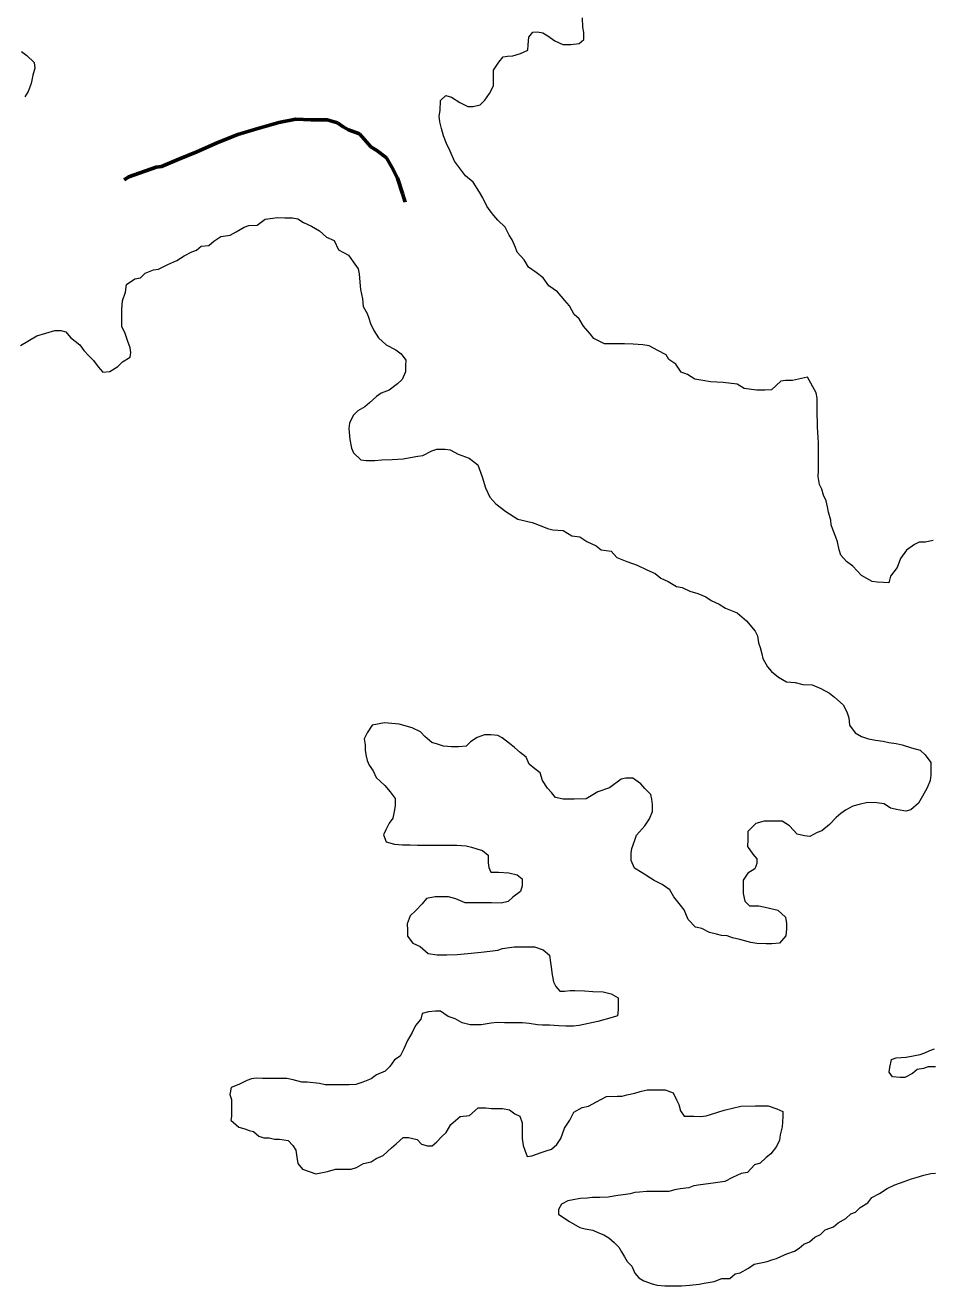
# Model space of a CAD drawing. Extents: x 553962 to 842807, y 8883888 to 9032388.
# Drawn here: x 620146 to 624059, y 8940293 to 8945727 of the extents above; entities that cross this region are included whole.
import ezdxf

# ---------------------------------------------------------------- set-up
doc = ezdxf.new("R2010")
doc.units = 0
doc.header["$LTSCALE"] = 200
doc.linetypes.add('LONG_DASH_SHORT_DASH', pattern=[9.9, 6, -1.2, 1.5, -1.2])
doc.layers.add('25', color=7, linetype='Continuous', lineweight=13)
doc.layers.add('7', color=7, linetype='Continuous', lineweight=90)

msp = doc.modelspace()

# ---------------------------------------------------------------- linework, layer by layer
at = {"layer": '25'}
for points in [[(623518.7, 8944209.5), (623453.5, 8944194.9), (623423.5, 8944195.1), (623403.5, 8944192.7), (623383.3, 8944172.8), (623363.2, 8944155.4), (623335.6, 8944153.1), (623300.6, 8944153.3), (623278.1, 8944156), (623245.7, 8944161.2), (623215.8, 8944178.9), (623155.8, 8944186.8), (623100.8, 8944189.7), (623068.3, 8944194.9), (623033.4, 8944200.2), (623001, 8944220.4), (622973.6, 8944230.6), (622951.3, 8944265.8), (622921.5, 8944286), (622909.1, 8944306.1), (622874.2, 8944323.9), (622836.9, 8944344.2), (622809.4, 8944349.4), (622766.9, 8944352.2), (622729.4, 8944352.4), (622691.9, 8944352.7), (622644.3, 8944353), (622597, 8944375.8), (622582.2, 8944395.9), (622552.4, 8944428.7), (622535.1, 8944461.3), (622512.8, 8944479), (622493, 8944516.7), (622473.2, 8944539.3), (622441, 8944577.1), (622403.7, 8944602.4), (622378.9, 8944637.6), (622349.1, 8944660.3), (622316.7, 8944683.1), (622297, 8944715.8), (622267.2, 8944748.5), (622259.8, 8944768.6), (622245.1, 8944801.2), (622232.7, 8944821.3), (622215.5, 8944856.5), (622183.2, 8944886.8), (622165.9, 8944906.9), (622151, 8944927), (622136.2, 8944947.2), (622118.9, 8944982.3), (622104.1, 8945007.4), (622076.9, 8945050.2), (622044.6, 8945077.9), (622014.9, 8945118.2), (621997.6, 8945140.8), (621977.9, 8945183.5), (621961.8, 8945217.2), (621948.8, 8945249.6), (621940.2, 8945282), (621933.7, 8945310), (621931.5, 8945333.8), (621935.8, 8945359.6), (621937, 8945401.6), (621959.7, 8945424), (621984.7, 8945416.3), (622019.5, 8945393.6), (622054.4, 8945375.8), (622076.9, 8945375.7), (622107, 8945383), (622127.1, 8945402.9), (622147.3, 8945432.8), (622165.1, 8945465.2), (622165.4, 8945502.8), (622165.6, 8945532.8), (622188.4, 8945567.7), (622206.1, 8945590.1), (622226.1, 8945592.5), (622248.6, 8945594.8), (622281.2, 8945604.6), (622313.8, 8945619.4), (622314, 8945642), (622316.8, 8945674.5), (622334.4, 8945696.9), (622354.7, 8945698.4), (622378.4, 8945694.1), (622399.3, 8945681.4), (622429.2, 8945658.7), (622464.1, 8945643.5), (622499.1, 8945643.2), (622534.2, 8945648), (622554.3, 8945665.4), (622554.5, 8945695.4), (622549.7, 8945718), (622549.4, 8945757.9)], [(620130.3, 8945613.8), (620152.7, 8945596.2), (620185, 8945565.9), (620187.3, 8945540.9), (620179.6, 8945510.9), (620171.8, 8945475.9), (620159, 8945440.9), (620143.9, 8945418.5)], [(620126.2, 8944346.1), (620196.5, 8944388.2), (620274.2, 8944410.2), (620299.2, 8944410), (620321.7, 8944404.8), (620341.5, 8944379.7), (620381.3, 8944349.4), (620398.6, 8944324.2), (620420.9, 8944301.6), (620440.8, 8944281.4), (620460.6, 8944253.7), (620480.4, 8944231.1), (620510.5, 8944233.4), (620545.7, 8944255.7), (620565.8, 8944275.6), (620598.5, 8944295.4), (620601.1, 8944315.4), (620598.8, 8944335.4), (620586.5, 8944368.1), (620576.7, 8944398.2), (620562, 8944428.3), (620562.2, 8944465.8), (620562.5, 8944500.9), (620565.3, 8944538.4), (620578.1, 8944575.9), (620583.3, 8944608.4), (620618.6, 8944633.2), (620643.6, 8944638.1), (620663.8, 8944657.9), (620698.9, 8944672.7), (620721.4, 8944675.1), (620761.6, 8944694.8), (620799.2, 8944712.1), (620831.9, 8944731.9), (620864.5, 8944749.2), (620884.6, 8944756.6), (620904.8, 8944774), (620937.3, 8944776.3), (620959.9, 8944796.2), (620990.1, 8944816), (621030.2, 8944820.8), (621055.3, 8944835.6), (621090.5, 8944855.4), (621110.5, 8944862.8), (621145.5, 8944865.1), (621180.8, 8944889.9), (621213.3, 8944894.7), (621233.3, 8944897), (621265.8, 8944896.8), (621298.3, 8944896.6), (621320.8, 8944891.4), (621345.7, 8944876.2), (621380.6, 8944861), (621415.5, 8944840.7), (621445.3, 8944813), (621477.7, 8944797.8), (621497.4, 8944757.6), (621539.7, 8944734.8), (621559.5, 8944707.1), (621581.8, 8944676.9), (621586.6, 8944654.3), (621588.9, 8944619.3), (621591.1, 8944586.7), (621596, 8944566.7), (621600.8, 8944546.6), (621603.1, 8944514), (621620.4, 8944483.9), (621627.7, 8944463.8), (621635, 8944441.2), (621649.8, 8944411.1), (621669.6, 8944378.4), (621701.9, 8944348.2), (621744.2, 8944327.8), (621766.6, 8944310.2), (621786.4, 8944282.5), (621786.2, 8944260), (621786, 8944232.4), (621770.8, 8944200), (621750.6, 8944180.1), (621715.4, 8944152.8), (621680.3, 8944140.5), (621660.2, 8944125.6), (621629.9, 8944098.3)], [(624061, 8943504.9), (624026, 8943497.6), (624001, 8943497.8), (623980.9, 8943487.9), (623945.7, 8943463.1), (623920.4, 8943428.2), (623905.1, 8943388.3), (623877.3, 8943350.9), (623869.6, 8943323.4), (623847.1, 8943323.6), (623819.6, 8943326.2), (623797.1, 8943328.9), (623774.7, 8943341.6), (623752.2, 8943354.2), (623732.4, 8943374.4), (623715, 8943394.5), (623687.7, 8943414.7), (623662.9, 8943442.4), (623655.6, 8943465), (623648.3, 8943500.1), (623641, 8943520.2), (623628.7, 8943552.8), (623621.3, 8943572.9), (623619, 8943592.9), (623609.3, 8943628.1), (623604.4, 8943650.6), (623599.6, 8943675.7), (623587.3, 8943700.8), (623580, 8943725.9), (623570.2, 8943746), (623565.4, 8943781.1), (623565.6, 8943806.1), (623566, 8943853.7), (623566.2, 8943883.7), (623566.5, 8943926.3), (623564.2, 8943948.8), (623562, 8943993.9), (623562.2, 8944016.4), (623559.9, 8944046.5), (623560.1, 8944074), (623560.3, 8944094), (623560.5, 8944119.1), (623555.7, 8944141.6), (623518.7, 8944209.5)], [(621629.9, 8944098.3), (621609.8, 8944080.9), (621579.6, 8944063.6), (621559.5, 8944043.7), (621544.2, 8944011.2), (621541.6, 8943988.7), (621546.2, 8943941.1), (621553.4, 8943903.5), (621560.8, 8943883.4), (621593.1, 8943853.2), (621615.5, 8943850.5), (621653.1, 8943850.3), (621683.1, 8943852.6), (621728.1, 8943854.8), (621775.7, 8943857), (621798.2, 8943861.8), (621838.3, 8943869.1), (621860.8, 8943871.4), (621898.5, 8943891.2), (621921, 8943898.6), (621956.1, 8943898.3), (621978.5, 8943895.7), (622013.4, 8943877.9), (622060.8, 8943860.1), (622097.4, 8943831.2), (622116.1, 8943779.7), (622130.7, 8943732.3), (622149, 8943692.2), (622174.5, 8943663), (622218.3, 8943630.1), (622218.3, 8943630.1), (622269.5, 8943597.3), (622269.5, 8943597.3), (622331.5, 8943582.7), (622331.5, 8943582.7), (622372.9, 8943566.9), (622397.8, 8943556.7), (622420.3, 8943551.6), (622465.3, 8943548.8), (622502.6, 8943526), (622537.6, 8943520.8), (622567.5, 8943500.5), (622607.3, 8943482.8), (622629.7, 8943465.1), (622672.2, 8943459.8), (622697, 8943432.1), (622739.4, 8943414.3), (622784.3, 8943399), (622826.7, 8943378.7), (622861.6, 8943363.4), (622886.4, 8943343.2), (622918.8, 8943328), (622953.7, 8943307.7), (622978.7, 8943302.5), (623011.1, 8943287.3), (623046, 8943277.1), (623080.9, 8943261.8), (623103.3, 8943246.6), (623138.2, 8943231.4), (623165.6, 8943213.7), (623215.4, 8943193.3), (623255.3, 8943159.4), (623292.7, 8943114.4), (623302.6, 8943094.3), (623307.3, 8943064.3), (623314.7, 8943044.2), (623322, 8943016.6), (623326.8, 8942996.5), (623346.6, 8942961.4), (623363.9, 8942941.2), (623393.8, 8942916), (623428.6, 8942895.7), (623466.1, 8942893), (623498.6, 8942885.2), (623538.6, 8942882.5), (623576, 8942867.2), (623613.3, 8942846.9), (623635.7, 8942829.3), (623673, 8942796.5), (623687.8, 8942766.3), (623697.6, 8942741.2), (623699.8, 8942708.7), (623724.6, 8942676), (623752, 8942660.8), (623781.9, 8942650.6), (623811.9, 8942645.3), (623844.4, 8942640.1), (623869.3, 8942634.9), (623901.8, 8942629.7), (623926.8, 8942624.6), (623966.7, 8942611.8), (624004.1, 8942601.5), (624026.5, 8942581.3), (624051.2, 8942548.6), (624051.1, 8942528.6), (624050.8, 8942493.6), (624048.2, 8942471), (624035.4, 8942438.6), (624015.1, 8942403.7), (623997.4, 8942373.7), (623964.7, 8942343.9)], [(621641.4, 8942709.8), (621620.8, 8942676.3), (621607.7, 8942650.2), (621612, 8942624), (621612, 8942600.1), (621616.4, 8942576.1), (621620.8, 8942556.5), (621629.5, 8942536.9), (621646.9, 8942512.9), (621659.7, 8942484.3), (621697, 8942449), (621719.3, 8942421.3), (621741.6, 8942393.7), (621741.3, 8942363.6), (621738.7, 8942343.6), (621730.9, 8942308.6), (621715.7, 8942286.2), (621700.5, 8942258.7), (621690.3, 8942236.3), (621702.6, 8942206.2), (621737.6, 8942195.9), (621772.6, 8942193.2), (621805.1, 8942193), (621837.6, 8942192.7), (621872.6, 8942192.5), (621917.6, 8942192.2), (621952.6, 8942192), (621987.6, 8942191.8), (622007.6, 8942191.6), (622047.6, 8942188.8), (622070.1, 8942183.7), (622092.6, 8942176), (622117.5, 8942168.4), (622142.4, 8942148.2), (622142.1, 8942115.6), (622144.5, 8942095.6), (622154.3, 8942075.5), (622186.8, 8942075.3), (622231.8, 8942072.5), (622266.8, 8942064.7), (622289.2, 8942047.1), (622288.9, 8942017), (622281.2, 8941992), (622248.5, 8941967.2), (622228.4, 8941949.8), (622198.3, 8941942.5), (622155.8, 8941942.8), (622110.8, 8941943.1), (622065.8, 8941943.4), (622043.3, 8941943.5), (622003.4, 8941961.3), (621970.9, 8941969.1), (621940.9, 8941969.2), (621913.4, 8941969.4), (621875.8, 8941962.2), (621858.2, 8941939.8), (621830.4, 8941909.9), (621805.2, 8941887.5), (621792.5, 8941852.6), (621794.8, 8941825), (621794.6, 8941800), (621816.8, 8941769.8), (621849.2, 8941754.6), (621884, 8941724.3), (621921.5, 8941719), (621941.5, 8941718.9), (621964, 8941718.7), (622009.1, 8941720.9), (622054.1, 8941725.7), (622111.7, 8941730.3), (622149.2, 8941735), (622184.3, 8941739.8), (622204.3, 8941747.2), (622224.4, 8941749.6), (622254.4, 8941754.4), (622276.9, 8941754.2), (622311.9, 8941754), (622342, 8941753.8), (622379.4, 8941741), (622406.7, 8941718.3), (622411.5, 8941685.7), (622413.8, 8941665.7), (622418.6, 8941633.1), (622423.3, 8941603.1), (622433.2, 8941582.9), (622450.6, 8941562.8), (622470.6, 8941562.7), (622495.6, 8941565), (622515.6, 8941564.9), (622558.1, 8941564.6), (622593.1, 8941561.9), (622638.1, 8941559.1), (622673.1, 8941551.3), (622702.9, 8941533.6), (622702.8, 8941513.6), (622702.6, 8941483.5), (622699.8, 8941456), (622677.3, 8941448.7), (622614.6, 8941431.5), (622534.5, 8941414.6), (622509.4, 8941412.2)], [(622126.8, 8942667.6), (622094.1, 8942656.7), (622065.7, 8942637.1), (622046.8, 8942618.5), (622014.3, 8942616.2), (621984.3, 8942616.4), (621949.3, 8942619.1), (621924.3, 8942626.8), (621899.4, 8942634.5), (621869.5, 8942659.7), (621849.7, 8942679.9), (621814.8, 8942697.6), (621758.2, 8942713.4), (621694.9, 8942719.9), (621641.4, 8942709.8)], [(623964.7, 8942343.9), (623942.1, 8942339.1), (623909.6, 8942344.3), (623877.2, 8942352), (623849.8, 8942369.7), (623817.3, 8942374.9), (623777.3, 8942375.2), (623742.2, 8942367.9), (623714.7, 8942360.6), (623682, 8942343.3), (623661.9, 8942328.4), (623641.8, 8942311), (623614, 8942281.1), (623581.3, 8942253.8), (623561.2, 8942246.4), (623528.6, 8942229.1), (623506.1, 8942231.8), (623473.7, 8942239.5), (623441.4, 8942274.8), (623409, 8942295), (623374, 8942295.2), (623331.5, 8942295.5), (623296.4, 8942285.7), (623261.1, 8942250.9), (623260.9, 8942215.9), (623260.7, 8942185.8), (623282.9, 8942153.1), (623300.3, 8942133), (623300.1, 8942113), (623292.4, 8942090.5), (623262.3, 8942070.7), (623242, 8942040.8), (623241.9, 8942018.2), (623241.6, 8941983.2), (623248.8, 8941950.6), (623268.7, 8941930.4), (623308.7, 8941930.2), (623348.7, 8941922.4), (623391.1, 8941912.1), (623423.4, 8941881.8), (623428.2, 8941854.3), (623428, 8941831.7), (623425.3, 8941801.7), (623397.5, 8941769.3), (623365, 8941767.1), (623340, 8941767.2), (623300, 8941767.5), (623275, 8941772.7), (623227.6, 8941785.5), (623195.1, 8941793.2), (623172.7, 8941800.9), (623148.2, 8941802.2), (623126.1, 8941807.7), (623096.2, 8941815.4), (623063.8, 8941833.2), (623036.3, 8941838.3), (623004, 8941871.1), (622986.9, 8941913.8), (622972, 8941933.9), (622942.3, 8941969.2), (622925, 8941999.3), (622892.6, 8942022.1), (622857.8, 8942039.8), (622805.5, 8942072.7), (622773.1, 8942092.9), (622758.4, 8942125.6), (622758.6, 8942158.1), (622761.3, 8942178.1), (622774, 8942213.1), (622781.7, 8942235.6), (622817, 8942275.4), (622837.3, 8942305.3), (622850, 8942337.8), (622850.2, 8942367.8), (622847.9, 8942390.4), (622843.1, 8942410.4), (622818.2, 8942435.6), (622800.9, 8942455.8), (622766.1, 8942481), (622736.1, 8942481.2), (622716, 8942476.4), (622665.7, 8942439.1), (622615.6, 8942421.9), (622565.3, 8942392.2), (622512.8, 8942390.1), (622465.2, 8942390.4), (622432.8, 8942398.1), (622415.4, 8942418.3), (622398.1, 8942438.4), (622375.8, 8942471.1), (622366.1, 8942503.7), (622343.7, 8942521.4), (622318.7, 8942541.2), (622305.6, 8942571.7), (622279.5, 8942591.3), (622255.5, 8942613.1), (622233.7, 8942630.6), (622203.1, 8942654.6), (622183.5, 8942665.4), (622153, 8942667.6), (622126.8, 8942667.6)], [(622509.4, 8941412.2), (622476.9, 8941412.4), (622446.9, 8941412.6), (622406.9, 8941415.4), (622376.9, 8941415.6), (622354.4, 8941418.2), (622319.4, 8941423.5), (622289.4, 8941426.2), (622261.9, 8941426.4), (622241.9, 8941426.5), (622211.9, 8941426.7), (622181.9, 8941426.9), (622154.4, 8941424.6), (622111.8, 8941417.3), (622091.8, 8941417.5), (622064.3, 8941417.7), (622029.3, 8941425.4), (621999.4, 8941443.1), (621969.5, 8941453.3), (621937.2, 8941476.1), (621914.7, 8941476.2), (621884.6, 8941473.9), (621857.1, 8941466.6), (621851.9, 8941441.6), (621829.2, 8941414.2), (621813.9, 8941384.3), (621793.6, 8941349.3), (621778.4, 8941314.4), (621763.1, 8941282), (621738, 8941267.1), (621717.8, 8941237.2), (621697.6, 8941217.3), (621660, 8941202.5), (621637.3, 8941185.2), (621602.2, 8941170.4), (621572.1, 8941160.5), (621542.1, 8941158.2), (621522.1, 8941158.4), (621502.1, 8941158.5), (621479.6, 8941158.7), (621459.5, 8941158.8), (621439.5, 8941158.9), (621414.6, 8941164.1), (621361.5, 8941170.5), (621339.3, 8941170.7), (621301.8, 8941180.9), (621274.4, 8941186.1), (621244.3, 8941186.3), (621224.3, 8941186.5), (621201.8, 8941186.6), (621169.3, 8941186.8), (621141.8, 8941187), (621121.8, 8941184.6), (621101.7, 8941177.3), (621066.6, 8941160), (621034, 8941147.7), (621028.7, 8941117.7), (621036.1, 8941095.1), (621035.8, 8941062.5), (621035.7, 8941042.5), (621035.5, 8941022.5), (621032.8, 8941006.9)], [(624071.3, 8941236.6), (624038.8, 8941236.8), (624018.7, 8941229.5), (623991.2, 8941224.7), (623971, 8941207.3), (623938.4, 8941189.9), (623918.4, 8941190.1), (623885.9, 8941192.8), (623871, 8941212.9), (623873.7, 8941232.9), (623881.4, 8941267.9), (623901.5, 8941275.3), (623944, 8941277.5), (623981.6, 8941284.8), (624004.2, 8941289.7), (624024.2, 8941297), (624046.8, 8941306.9), (624066.9, 8941314.3)], [(621504.3, 8940795.5), (621524.3, 8940795.3), (621551.8, 8940795.2), (621574.4, 8940802.5), (621604.5, 8940819.8), (621637.1, 8940827.1), (621659.7, 8940842), (621689.8, 8940854.3), (621725.1, 8940886.7), (621745.2, 8940904), (621775.5, 8940931.4), (621798, 8940931.2), (621835.4, 8940923.5), (621855.3, 8940903.3), (621880.2, 8940895.6), (621900.2, 8940895.5), (621920.4, 8940912.9), (621940.6, 8940935.3), (621960.7, 8940952.7), (621981, 8940987.6), (622001.1, 8941005), (622021.2, 8941022.4), (622061.3, 8941027.1), (622099.1, 8941059.4), (622131.6, 8941059.2), (622156.6, 8941056.5), (622179.1, 8941056.4), (622204.1, 8941056.2), (622234.1, 8941051), (622256.4, 8941033.3), (622278.9, 8941023.2), (622288.7, 8940995.6), (622288.5, 8940975.6), (622288.3, 8940948), (622288.2, 8940928), (622292.9, 8940897.9), (622300.3, 8940877.8), (622310.1, 8940850.2), (622330.1, 8940852.6), (622370.2, 8940867.3), (622392.8, 8940874.7), (622415.4, 8940882.1), (622438, 8940902), (622455.7, 8940926.9), (622471.1, 8940971.8), (622493.8, 8941006.7), (622511.6, 8941041.7), (622546.8, 8941061.5), (622574.3, 8941066.3), (622609.5, 8941086.1), (622652.2, 8941108.3), (622699.7, 8941110.5), (622719.7, 8941110.4), (622739.8, 8941115.3), (622774.8, 8941122.5), (622797.4, 8941129.9), (622827.5, 8941137.2), (622862.5, 8941137), (622885, 8941136.8), (622905, 8941136.7), (622939.9, 8941124), (622954.7, 8941093.8), (622964.6, 8941073.7), (622971.8, 8941046.1), (622986.7, 8941023.5)], [(622986.7, 8941023.5), (623029.2, 8941023.2), (623059.2, 8941023), (623081.7, 8941025.4), (623104.3, 8941032.7), (623159.5, 8941049.9), (623232.1, 8941066.9), (623294.7, 8941069), (623349.7, 8941068.7), (623387.1, 8941055.9), (623412, 8941043.2), (623411.9, 8941023.2), (623411.7, 8940998.2), (623409, 8940978.2), (623401.3, 8940943.2), (623398.6, 8940920.6), (623385.9, 8940893.2), (623360.6, 8940860.8), (623340.5, 8940845.9), (623315.3, 8940821.1), (623290.2, 8940813.7), (623260, 8940781.4), (623232.4, 8940776.5), (623194.8, 8940759.3), (623162.1, 8940741.9), (623112, 8940734.8), (623057, 8940727.6), (623029.4, 8940722.8), (623006.8, 8940715.4), (622969.3, 8940710.7), (622946.8, 8940705.8), (622921.7, 8940698.5), (622886.7, 8940698.7), (622856.7, 8940698.9), (622824.2, 8940699.1), (622794.1, 8940696.8), (622774.1, 8940694.4)], [(621032.8, 8941006.9), (621066.9, 8940976.4), (621092.8, 8940969.9), (621112.1, 8940961.9), (621130.4, 8940958.2), (621152.7, 8940938), (621175.2, 8940930.3), (621197.7, 8940930.2), (621220.2, 8940925), (621242.7, 8940924.9), (621280.1, 8940919.6), (621300, 8940897), (621312.3, 8940876.9), (621317.1, 8940846.8), (621321.9, 8940819.2), (621341.7, 8940795), (621341.7, 8940795), (621341.7, 8940795), (621341.7, 8940795), (621399.2, 8940775.9), (621399.2, 8940775.9), (621399.2, 8940775.9), (621449.2, 8940785.8), (621484.3, 8940795.6), (621504.3, 8940795.5)], [(622490.5, 8940571.1), (622537.8, 8940543.3), (622560.3, 8940538.1), (622592.8, 8940532.9), (622615.2, 8940522.8), (622640.2, 8940512.6), (622662.6, 8940499.9), (622684.9, 8940479.7), (622704.8, 8940459.6), (622717.1, 8940439.5), (622729.5, 8940416.8), (622741.8, 8940396.7), (622761.7, 8940376.6), (622773.9, 8940346.5), (622791.3, 8940326.3), (622813.7, 8940313.6), (622848.6, 8940300.9), (622871.1, 8940295.7), (622903.6, 8940293), (622923.6, 8940292.9), (622956.1, 8940292.7), (622976.1, 8940292.6), (623011.2, 8940294.8), (623051.2, 8940299.6), (623073.8, 8940304.4), (623116.3, 8940311.6), (623148.9, 8940323.9), (623184, 8940323.7), (623206.6, 8940343.6), (623229.2, 8940348.4), (623264.3, 8940368.2), (623289.5, 8940385.6), (623324.5, 8940392.9), (623344.6, 8940397.8), (623364.7, 8940405.1), (623384.7, 8940410), (623407.3, 8940419.9), (623429.9, 8940429.7), (623462.5, 8940442), (623482.6, 8940454.4), (623502.7, 8940471.8), (623527.8, 8940481.7), (623550.5, 8940501.6), (623575.6, 8940513.9), (623595.7, 8940533.8), (623630.8, 8940546.1), (623651, 8940563.5), (623683.6, 8940583.3), (623706.3, 8940603.2), (623726.4, 8940610.5), (623746.5, 8940630.4), (623779.2, 8940650.2), (623796.9, 8940672.7), (623829.5, 8940690), (623862.2, 8940712.3), (623894.8, 8940727.1), (623914.9, 8940734.5), (623935, 8940741.8), (623967.6, 8940754.2), (623987.6, 8940759), (624020.2, 8940768.8), (624050.3, 8940776.1), (624070.3, 8940778.5)], [(622774.1, 8940694.4), (622754, 8940689.6), (622724, 8940684.8), (622701.5, 8940682.4), (622658.9, 8940675.2), (622623.9, 8940672.9), (622591.3, 8940673.1), (622568.8, 8940670.8), (622538.8, 8940668.5), (622508.7, 8940663.7), (622486.2, 8940658.8), (622458.6, 8940644), (622445.9, 8940621.5), (622445.7, 8940601.5), (622490.5, 8940571.1)]]:
    msp.add_lwpolyline(points, dxfattribs=at)
at = {"layer": '7', "linetype": 'LONG_DASH_SHORT_DASH', "lineweight": 60}
msp.add_lwpolyline([(621783.7, 8944964.3), (621773, 8945001.4), (621750.9, 8945066.5), (621726.2, 8945114.2), (621704, 8945154.4), (621661.7, 8945187.1), (621636.8, 8945202.3), (621619.5, 8945222.4), (621587.2, 8945257.6), (621539.8, 8945275.3), (621517.4, 8945288), (621492.5, 8945305.6), (621447.6, 8945318.4), (621377.6, 8945318.8), (621312.6, 8945321.6), (621240, 8945307), (621134.8, 8945277.5), (621062.2, 8945255.4), (620976.9, 8945220.8), (620886.7, 8945181.2), (620809, 8945149.1), (620733.7, 8945117), (620711.2, 8945114.6), (620593.4, 8945072.7), (620573.2, 8945060.5)], dxfattribs=at)

doc.saveas('drawing.dxf')
